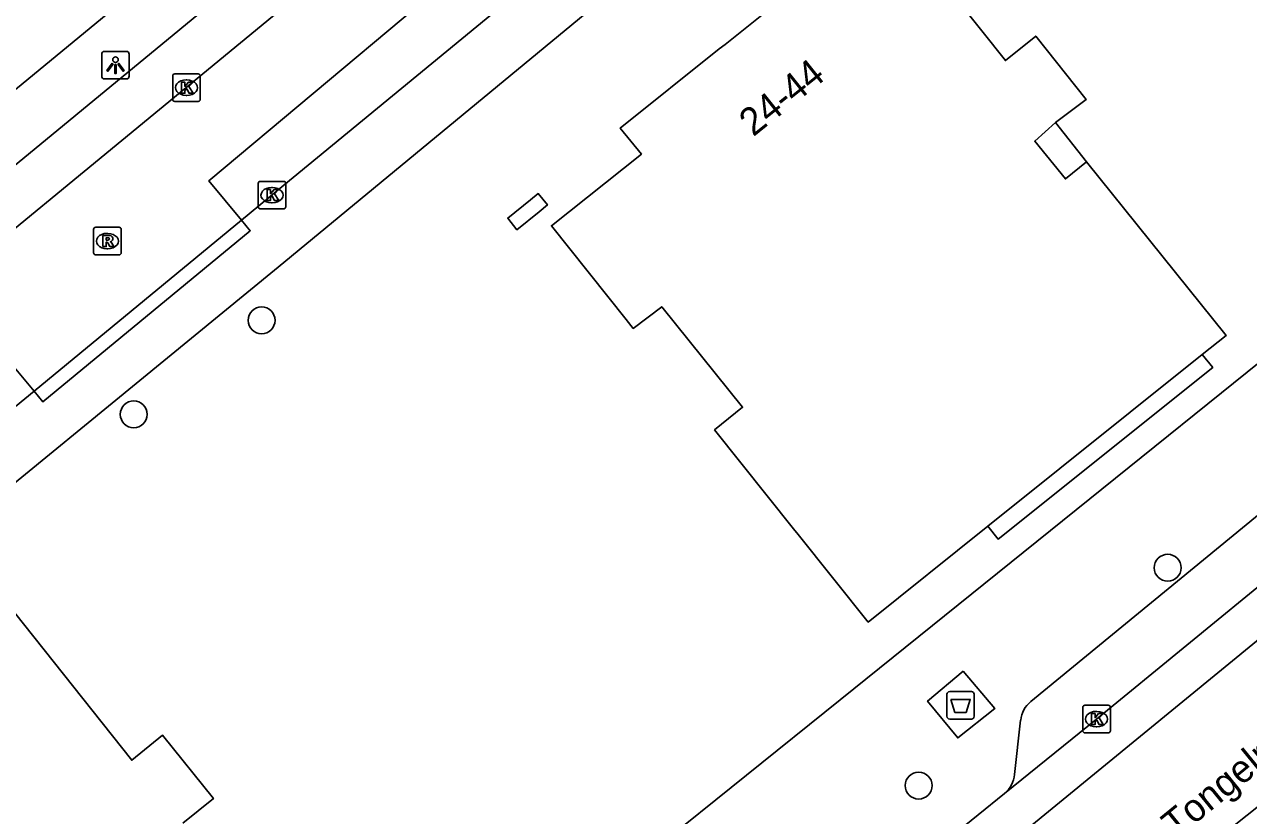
# Model space of a CAD drawing. Extents: x 161771 to 163125, y 382479 to 383177.
# Drawn here: x 161990.78 to 162035.24, y 382952.81 to 382981.54 of the extents above; entities that cross this region are included whole.
import ezdxf

# ---------------------------------------------------------------- set-up
doc = ezdxf.new("R2010")
doc.units = 0
for name, color, linetype in [('IMGEO_Afval_apart_plaats', 7, 'Continuous'), ('IMGEO_Boom', 7, 'Continuous'), ('IMGEO_Kolk', 7, 'Continuous'), ('IMGEO_Lichtpunt', 7, 'Continuous'), ('IMGEO_Openbare_ruimte_label', 7, 'Continuous'), ('IMGEO_Pand', 7, 'Continuous'), ('IMGEO_Pand_nummerreeks', 7, 'Continuous'), ('IMGEO_Pand_overbouw', 7, 'Continuous'), ('IMGEO_Rijbaan_lokaal_gesloten', 7, 'Continuous'), ('IMGEO_Rijbaan_lokaal_open', 7, 'Continuous'), ('IMGEO_Rioolput', 7, 'Continuous'), ('IMGEO_Voetpad_gesloten', 7, 'Continuous'), ('IMGEO_Voetpad_open', 7, 'Continuous')]:
    doc.layers.add(name, color=color, linetype=linetype)

msp = doc.modelspace()

# ---------------------------------------------------------------- linework, layer by layer
at = {"layer": 'IMGEO_Afval_apart_plaats'}
for p, q in [((162024.288, 382956.417), (162024.288, 382957.217)), ((162024.288, 382957.217), (162024.288, 382956.417)), ((162024.388, 382957.317), (162025.178, 382957.317)), ((162025.178, 382957.317), (162024.388, 382957.317)), ((162025.278, 382957.217), (162025.278, 382956.417)), ((162025.278, 382956.417), (162025.278, 382957.217)), ((162025.178, 382956.317), (162024.388, 382956.317)), ((162024.388, 382956.317), (162025.178, 382956.317))]:
    msp.add_line(p, q, dxfattribs=at)
msp.add_lwpolyline([(162024.431, 382957.031), (162025.135, 382957.031), (162024.986, 382956.561), (162024.58, 382956.561), (162024.431, 382957.031)], dxfattribs=at)
for centre, start, end in [((162024.388, 382957.217), 90, 180), ((162024.388, 382957.217), 90, 180), ((162025.178, 382957.217), 0, 90), ((162025.178, 382957.217), 360, 90), ((162024.388, 382956.417), 180, 270), ((162024.388, 382956.417), 180, 270), ((162025.178, 382956.417), 270, 0), ((162025.178, 382956.417), 270, 0)]:
    msp.add_arc(centre, 0.1, start, end, dxfattribs=at)
at = {"layer": 'IMGEO_Boom'}
for centre in [(161999.392, 382970.797), (161994.748, 382967.382), (162032.308, 382961.811), (162023.26, 382953.902)]:
    msp.add_circle(centre, 0.489, dxfattribs=at)
at = {"layer": 'IMGEO_Kolk'}
for p, q in [((161996.163, 382978.82), (161996.163, 382979.672)), ((161996.238, 382979.746), (161997.09, 382979.746)), ((161996.651, 382979.526), (161996.676, 382979.526)), ((161997.164, 382979.672), (161997.164, 382978.82)), ((161996.674, 382978.966), (161996.649, 382978.966)), ((161997.09, 382978.746), (161996.238, 382978.746)), ((161999.345, 382975.844), (162000.197, 382975.844)), ((161999.27, 382974.918), (161999.27, 382975.77)), ((161999.758, 382975.624), (161999.783, 382975.624)), ((162000.271, 382975.77), (162000.271, 382974.918)), ((161999.781, 382975.064), (161999.756, 382975.064)), ((162000.197, 382974.844), (161999.345, 382974.844)), ((162029.223, 382955.89), (162029.223, 382956.742)), ((162029.298, 382956.816), (162030.15, 382956.816)), ((162030.224, 382956.742), (162030.224, 382955.89)), ((162029.711, 382956.596), (162029.736, 382956.596)), ((162030.15, 382955.816), (162029.298, 382955.816)), ((162029.734, 382956.036), (162029.709, 382956.036))]:
    msp.add_line(p, q, dxfattribs=at)
for points in [[(161996.163, 382978.82), (161996.163, 382979.672)], [(161996.238, 382979.746), (161997.09, 382979.746)], [(161996.484, 382979.446), (161996.607, 382979.446), (161996.607, 382979.295), (161996.737, 382979.446), (161996.901, 382979.446), (161996.755, 382979.295), (161996.908, 382979.046), (161996.756, 382979.046), (161996.671, 382979.21), (161996.607, 382979.143), (161996.607, 382979.046), (161996.484, 382979.046), (161996.484, 382979.446)], [(161997.164, 382979.672), (161997.164, 382978.82)], [(161997.09, 382978.746), (161996.238, 382978.746)], [(161999.345, 382975.844), (162000.197, 382975.844)], [(161999.27, 382974.918), (161999.27, 382975.77)], [(161999.591, 382975.544), (161999.714, 382975.544), (161999.714, 382975.393), (161999.844, 382975.544), (162000.008, 382975.544), (161999.862, 382975.393), (162000.015, 382975.144), (161999.863, 382975.144), (161999.778, 382975.308), (161999.714, 382975.241), (161999.714, 382975.144), (161999.591, 382975.144), (161999.591, 382975.544)], [(162000.271, 382975.77), (162000.271, 382974.918)], [(162000.197, 382974.844), (161999.345, 382974.844)], [(162029.223, 382955.89), (162029.223, 382956.742)], [(162029.298, 382956.816), (162030.15, 382956.816)], [(162030.224, 382956.742), (162030.224, 382955.89)], [(162029.544, 382956.516), (162029.667, 382956.516), (162029.667, 382956.365), (162029.797, 382956.516), (162029.961, 382956.516), (162029.815, 382956.365), (162029.968, 382956.116), (162029.816, 382956.116), (162029.731, 382956.28), (162029.667, 382956.213), (162029.667, 382956.116), (162029.544, 382956.116), (162029.544, 382956.516)], [(162030.15, 382955.816), (162029.298, 382955.816)]]:
    msp.add_lwpolyline(points, dxfattribs=at)
for centre, start, end in [((161996.24, 382979.67), 91.552, 178.448), ((161996.24, 382979.67), 91.552, 178.448), ((161997.088, 382979.67), 1.552, 88.448), ((161997.088, 382979.67), 1.552, 88.448), ((161996.24, 382978.822), 181.552, 268.448), ((161996.24, 382978.822), 181.552, 268.448), ((161997.088, 382978.822), 271.552, 358.448), ((161997.088, 382978.822), 271.552, 358.448), ((161999.347, 382975.768), 91.552, 178.448), ((161999.347, 382975.768), 91.552, 178.448), ((162000.195, 382975.768), 1.552, 88.448), ((162000.195, 382975.768), 1.552, 88.448), ((161999.347, 382974.92), 181.552, 268.448), ((161999.347, 382974.92), 181.552, 268.448), ((162000.195, 382974.92), 271.552, 358.448), ((162000.195, 382974.92), 271.552, 358.448), ((162029.3, 382956.74), 91.552, 178.448), ((162029.3, 382956.74), 91.552, 178.448), ((162030.148, 382956.74), 1.552, 88.448), ((162030.148, 382956.74), 1.552, 88.448), ((162029.3, 382955.892), 181.552, 268.448), ((162029.3, 382955.892), 181.552, 268.448), ((162030.148, 382955.892), 271.552, 358.448), ((162030.148, 382955.892), 271.552, 358.448)]:
    msp.add_arc(centre, 0.0765, start, end, dxfattribs=at)
for centre, major_axis, ratio, start_param, end_param in [((161996.65, 382979.246), (-0.387, 0.002), 0.722429, 4.712389, 7.853982), ((161996.675, 382979.246), (-0.39, 0.002), 0.717154, 1.570796, 4.712389), ((161999.757, 382975.344), (-0.387, 0.002), 0.722429, 4.712389, 7.853982), ((161999.782, 382975.344), (-0.39, 0.002), 0.717154, 1.570796, 4.712389), ((162029.71, 382956.316), (-0.387, 0.002), 0.722429, 4.712389, 7.853982), ((162029.735, 382956.316), (-0.39, 0.002), 0.717154, 1.570796, 4.712389)]:
    msp.add_ellipse(centre, major_axis=major_axis, ratio=ratio, start_param=start_param, end_param=end_param, dxfattribs=at)
at = {"layer": 'IMGEO_Lichtpunt'}
for p, q in [((161993.586, 382980.467), (161993.586, 382979.66)), ((161993.586, 382980.467), (161993.586, 382979.66)), ((161994.488, 382980.562), (161993.68, 382980.562)), ((161994.488, 382980.562), (161993.68, 382980.562)), ((161994.582, 382979.66), (161994.582, 382980.467)), ((161994.582, 382979.66), (161994.582, 382980.467)), ((161993.68, 382979.566), (161994.488, 382979.566)), ((161993.68, 382979.566), (161994.488, 382979.566))]:
    msp.add_line(p, q, dxfattribs=at)
for points in [[(161993.96, 382980.131), (161993.999, 382980.103), (161993.811, 382979.841), (161993.773, 382979.868), (161993.96, 382980.131)], [(161994.062, 382980.083), (161994.109, 382980.083), (161994.109, 382979.761), (161994.062, 382979.761), (161994.062, 382980.083)], [(161994.172, 382980.103), (161994.21, 382980.13), (161994.397, 382979.868), (161994.358, 382979.84), (161994.172, 382980.103)]]:
    msp.add_lwpolyline(points, dxfattribs=at)
msp.add_circle((161994.085, 382980.265), 0.0994, dxfattribs=at)
for centre, start, end in [((161993.68, 382980.467), 90, 180), ((161993.68, 382980.467), 90, 180), ((161994.488, 382980.467), 0, 90), ((161994.488, 382980.467), 0, 90), ((161993.68, 382979.66), 180, 270), ((161993.68, 382979.66), 180, 270), ((161994.488, 382979.66), 270, 0), ((161994.488, 382979.66), 270, 360)]:
    msp.add_arc(centre, 0.0946, start, end, dxfattribs=at)
at = {"layer": 'IMGEO_Pand'}
for points in [[(162016.018, 382980.651), (162012.42, 382977.777), (162013.189, 382976.832), (162009.923, 382974.234), (162012.632, 382970.822), (162012.892, 382970.504), (162013.929, 382971.293), (162016.867, 382967.642), (162015.849, 382966.819), (162018.714, 382963.229), (162018.889, 382963.014), (162021.431, 382959.837), (162025.776, 382963.324), (162033.559, 382969.559), (162034.432, 382970.249), (162029.354, 382976.558), (162028.593, 382975.932), (162027.477, 382977.307), (162028.233, 382977.986), (162029.345, 382978.814), (162027.514, 382981.122), (162026.415, 382980.229), (162022.161, 382985.576), (162016.226, 382980.817), (162016.018, 382980.651)], [(162009.155, 382975.173), (162008.333, 382974.511), (162008.665, 382974.086), (162009.47, 382974.739), (162009.774, 382974.986), (162009.44, 382975.402), (162009.155, 382975.173)], [(161996.531, 382952.542), (161997.641, 382953.427), (161995.795, 382955.727), (161994.677, 382954.82), (161990.422, 382960.193)]]:
    msp.add_lwpolyline(points, dxfattribs=at)
at = {"layer": 'IMGEO_Pand_overbouw'}
for points in [[(162029.354, 382976.558), (162028.233, 382977.986), (162027.477, 382977.307), (162028.593, 382975.932)], [(162025.776, 382963.324), (162026.146, 382962.851), (162033.941, 382969.089), (162033.559, 382969.559)]]:
    msp.add_lwpolyline(points, close=True, dxfattribs=at)
at = {"layer": 'IMGEO_Rijbaan_lokaal_gesloten'}
for points in [[(162157.47, 383063.478), (162155.349, 383059.528), (162142.919, 383048.007), (162116.302, 383026.353), (162047.566, 382968.998), (162025.43, 382950.879), (161998, 382928.746), (161992.488, 382924.359), (161988.947, 382921.944), (161983.958, 382918.885), (161979.294, 382916.006)], [(162164.197, 383062.015), (162160.98, 383057.918), (162135.752, 383036.849), (162098.092, 383005.831), (162064.893, 382976.459), (162028.312, 382947.355), (161996.833, 382921.662), (161989.309, 382915.625), (161975.267, 382904.355), (161969.513, 382899.968), (161964.685, 382896.828), (161958.891, 382892.441), (161953.057, 382887.933), (161929.84, 382869.578), (161924.324, 382865.246), (161911.803, 382855.192)], [(162039.559, 382964.378), (162029.724, 382956.315), (162026.381, 382953.619)], [(162026.381, 382953.619), (162024.462, 382952.063), (162022.504, 382950.476), (162022.376, 382950.374)]]:
    msp.add_lwpolyline(points, dxfattribs=at)
at = {"layer": 'IMGEO_Rijbaan_lokaal_open'}
for points in [[(162050.186, 383023.322), (162047.037, 383020.734), (162043.486, 383017.783), (162031.244, 383007.725), (162021.857, 383000), (162013.827, 382993.391), (162000, 382981.997), (161982.948, 382967.988), (161976.457, 382962.629)], [(161998.665, 382974.436), (161997.474, 382975.862), (162008.841, 382985.39), (162017.025, 382992.183), (162020.929, 382995.32), (162022.173, 382993.772)], [(161991.127, 382968.228), (161998.665, 382974.436)], [(161974.907, 382957.235), (161989.978, 382969.604), (161991.127, 382968.228)]]:
    msp.add_lwpolyline(points, dxfattribs=at)
at = {"layer": 'IMGEO_Rioolput'}
for p, q in [((161993.291, 382973.249), (161993.291, 382974.101)), ((161993.366, 382974.175), (161994.218, 382974.175)), ((161994.292, 382974.101), (161994.292, 382973.249)), ((161993.779, 382973.955), (161993.804, 382973.955)), ((161994.218, 382973.175), (161993.366, 382973.175)), ((161993.802, 382973.395), (161993.777, 382973.395))]:
    msp.add_line(p, q, dxfattribs=at)
for points in [[(161993.291, 382973.249), (161993.291, 382974.101)], [(161993.366, 382974.175), (161994.218, 382974.175)], [(161994.292, 382974.101), (161994.292, 382973.249)], [(161993.88, 382973.873), (161993.628, 382973.875), (161993.628, 382973.475)], [(161993.628, 382973.475), (161993.752, 382973.475), (161993.752, 382973.637), (161993.763, 382973.637)], [(161993.806, 382973.794), (161993.752, 382973.794), (161993.752, 382973.713)], [(161993.752, 382973.713), (161993.804, 382973.713)], [(161993.81, 382973.608), (161993.881, 382973.475), (161994.021, 382973.475), (161993.956, 382973.601)], [(161994.218, 382973.175), (161993.366, 382973.175)]]:
    msp.add_lwpolyline(points, dxfattribs=at)
for centre, radius, start, end in [((161993.368, 382974.099), 0.0765, 91.552, 178.448), ((161993.368, 382974.099), 0.0765, 91.552, 178.448), ((161994.216, 382974.099), 0.0765, 1.552, 88.448), ((161994.216, 382974.099), 0.0765, 1.552, 88.448), ((161993.762, 382973.584), 0.0533, 26.0293, 88.6989), ((161993.788, 382973.902), 0.19, 274.7715, 282.9687), ((161993.812, 382973.698), 0.0964, 77.0061, 93.1865), ((161993.826, 382973.755), 0.0378, 276.6634, 79.6772), ((161993.879, 382973.763), 0.109, 350.3612, 89.416), ((161993.877, 382973.763), 0.112, 277.5842, 350.9817), ((161993.861, 382973.548), 0.108, 29.5134, 73.7905), ((161993.368, 382973.251), 0.0765, 181.552, 268.448), ((161993.368, 382973.251), 0.0765, 181.552, 268.448), ((161994.216, 382973.251), 0.0765, 271.552, 358.448), ((161994.216, 382973.251), 0.0765, 271.552, 358.448)]:
    msp.add_arc(centre, radius, start, end, dxfattribs=at)
for centre, major_axis, ratio, start_param, end_param in [((161993.778, 382973.675), (-0.387, 0.002), 0.722429, 4.712389, 7.853982), ((161993.803, 382973.675), (-0.39, 0.002), 0.717154, 1.570796, 4.712389)]:
    msp.add_ellipse(centre, major_axis=major_axis, ratio=ratio, start_param=start_param, end_param=end_param, dxfattribs=at)
at = {"layer": 'IMGEO_Voetpad_gesloten'}
msp.add_lwpolyline([(162024.881, 382958.058), (162023.586, 382956.97), (162024.678, 382955.632), (162026.027, 382956.698), (162024.881, 382958.058)], dxfattribs=at)
at = {"layer": 'IMGEO_Voetpad_open'}
for points in [[(162045.451, 383024.477), (162015.728, 383000), (162000, 382987.048), (161980.905, 382971.327), (161973.196, 382965.037)], [(161977.639, 382965.905), (161981.711, 382969.256), (162000, 382984.317), (162019.033, 383000), (162046.822, 383022.87)], [(161976.127, 382953.087), (161984.645, 382960.165), (162000, 382972.728), (162033.035, 383000), (162046.723, 383011.3)], [(162068.408, 383001.095), (162069.245, 383000), (162071.005, 382997.699), (162052.963, 382983.141), (162050.138, 382980.891), (162045.2, 382976.96), (162020.411, 382957.018), (162000, 382940.599), (161984.99, 382928.524)], [(161998.665, 382974.436), (162000, 382975.536), (162017.28, 382989.754), (162022.173, 382993.772)], [(161998.665, 382974.436), (161998.981, 382974.052), (161991.444, 382967.843), (161991.127, 382968.228)], [(161978.552, 382957.909), (161982.264, 382960.946), (161984.271, 382962.597), (161991.127, 382968.228)], [(162027.331, 382956.955), (162036.097, 382964.142)], [(162026.74, 382954.303), (162026.966, 382956.278)]]:
    msp.add_lwpolyline(points, dxfattribs=at)
for centre, radius, start, end in [((162027.963, 382956.177), 1.002, 129.0995, 174.2384), ((162025.756, 382954.383), 0.987, 309.2638, 355.3504)]:
    msp.add_arc(centre, radius, start, end, dxfattribs=at)

# ---------------------------------------------------------------- texts
at = {"layer": 'IMGEO_Openbare_ruimte_label'}
msp.add_text('Tongelresestraat', height=1, rotation=39.1967, dxfattribs=at).set_placement((162032.617, 382951.947))
at = {"layer": 'IMGEO_Pand_nummerreeks'}
msp.add_text('24-44', height=1, rotation=38.682, dxfattribs=at).set_placement((162017.252, 382977.444))

doc.saveas('drawing.dxf')
